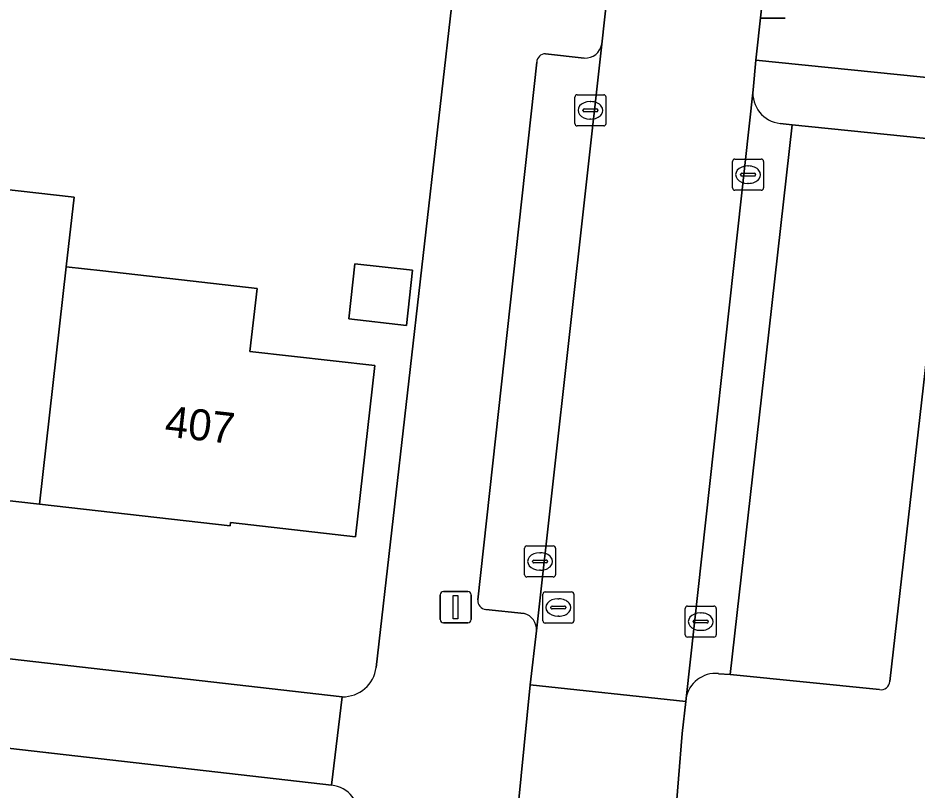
# Model space of a CAD drawing. Extents: x 161928 to 163071, y 386474 to 387428.
# Drawn here: x 162060.84 to 162089.79, y 386835.74 to 386860.59 of the extents above; entities that cross this region are included whole.
import ezdxf

# ---------------------------------------------------------------- set-up
doc = ezdxf.new("R2010")
doc.units = 0
for name, color, linetype in [('IMGEO_Erf', 7, 'Continuous'), ('IMGEO_Groenvoorziening', 7, 'Continuous'), ('IMGEO_Kolk', 7, 'Continuous'), ('IMGEO_Lichtmast', 7, 'Continuous'), ('IMGEO_Pand', 7, 'Continuous'), ('IMGEO_Pand_nummerreeks', 7, 'Continuous'), ('IMGEO_Parkeervlak_open', 7, 'Continuous'), ('IMGEO_Rijbaan_lokaal_open', 7, 'Continuous'), ('IMGEO_Rioolput', 7, 'Continuous'), ('IMGEO_Voetpad_open', 7, 'Continuous')]:
    doc.layers.add(name, color=color, linetype=linetype)

msp = doc.modelspace()

# ---------------------------------------------------------------- linework, layer by layer
at = {"layer": 'IMGEO_Erf'}
for points in [[(162074.116, 386863.024), (162072.637, 386863.4), (162068.418, 386863.866), (162068.094, 386861.02), (162063.113, 386861.587), (162058.73, 386862.086), (162059.054, 386864.932), (162056.402, 386865.226), (162056.092, 386862.406), (162051.096, 386862.955), (162046.702, 386863.437), (162047.012, 386866.257), (162044.442, 386866.531), (162044.134, 386863.731), (162039.159, 386864.277), (162034.781, 386864.758), (162035.089, 386867.558), (162033.572, 386867.709), (162033.74, 386869.218), (162032.12, 386869.403), (162029.159, 386843.54), (162030.856, 386843.347), (162071.281, 386838.739)], [(162072.375, 386839.683), (162074.895, 386861.796)], [(162056.654, 386855.501), (162062.645, 386854.825), (162062.391, 386852.578), (162063.57, 386852.445), (162068.538, 386851.884), (162068.31, 386849.858), (162072.335, 386849.404), (162071.712, 386843.889), (162067.687, 386844.343), (162067.675, 386844.243), (162061.528, 386844.937), (162055.532, 386845.614)]]:
    msp.add_lwpolyline(points, dxfattribs=at)
msp.add_lwpolyline([(162073.547, 386852.468), (162073.347, 386850.691), (162071.489, 386850.9), (162071.689, 386852.677)], close=True, dxfattribs=at)
msp.add_arc((162071.309, 386839.813), 1.074, 268.5203, 353.0607, dxfattribs=at)
at = {"layer": 'IMGEO_Groenvoorziening'}
for points in [[(162093.197, 386873.401), (162086.247, 386874.125), (162084.603, 386859.23), (162091.479, 386858.53)], [(162070.939, 386835.89), (162034.487, 386840.058)]]:
    msp.add_lwpolyline(points, dxfattribs=at)
msp.add_arc((162070.828, 386834.889), 1.007, 355.7298, 83.6505, dxfattribs=at)
at = {"layer": 'IMGEO_Kolk'}
for p, q in [((162078.775, 386857.19), (162078.775, 386858.042)), ((162078.85, 386858.116), (162079.702, 386858.116)), ((162079.263, 386857.896), (162079.288, 386857.896)), ((162079.776, 386858.042), (162079.776, 386857.19)), ((162079.034, 386857.61), (162079.034, 386857.622)), ((162079.472, 386857.573), (162079.074, 386857.573)), ((162079.077, 386857.659), (162079.475, 386857.659)), ((162079.518, 386857.622), (162079.518, 386857.61)), ((162079.286, 386857.336), (162079.261, 386857.336)), ((162079.702, 386857.116), (162078.85, 386857.116)), ((162083.852, 386855.119), (162083.852, 386855.971)), ((162083.927, 386856.045), (162084.779, 386856.045)), ((162084.853, 386855.971), (162084.853, 386855.119)), ((162084.111, 386855.539), (162084.111, 386855.551)), ((162084.154, 386855.588), (162084.552, 386855.588)), ((162084.34, 386855.825), (162084.365, 386855.825)), ((162084.595, 386855.551), (162084.595, 386855.539)), ((162084.549, 386855.502), (162084.151, 386855.502)), ((162084.363, 386855.265), (162084.338, 386855.265)), ((162084.779, 386855.045), (162083.927, 386855.045)), ((162077.153, 386842.668), (162077.153, 386843.52)), ((162077.228, 386843.594), (162078.08, 386843.594)), ((162078.154, 386843.52), (162078.154, 386842.668)), ((162077.412, 386843.088), (162077.412, 386843.1)), ((162077.455, 386843.137), (162077.853, 386843.137)), ((162077.641, 386843.374), (162077.666, 386843.374)), ((162077.896, 386843.1), (162077.896, 386843.088)), ((162077.85, 386843.051), (162077.452, 386843.051)), ((162077.664, 386842.814), (162077.639, 386842.814)), ((162078.08, 386842.594), (162077.228, 386842.594)), ((162082.402, 386841.657), (162083.254, 386841.657)), ((162082.327, 386840.731), (162082.327, 386841.583)), ((162082.815, 386841.437), (162082.84, 386841.437)), ((162083.328, 386841.583), (162083.328, 386840.731)), ((162082.586, 386841.151), (162082.586, 386841.163)), ((162083.024, 386841.114), (162082.626, 386841.114)), ((162082.629, 386841.2), (162083.027, 386841.2)), ((162083.07, 386841.163), (162083.07, 386841.151)), ((162082.838, 386840.877), (162082.813, 386840.877)), ((162083.254, 386840.657), (162082.402, 386840.657))]:
    msp.add_line(p, q, dxfattribs=at)
for points in [[(162078.775, 386857.19), (162078.775, 386858.042)], [(162078.85, 386858.116), (162079.702, 386858.116)], [(162079.776, 386858.042), (162079.776, 386857.19)], [(162079.702, 386857.116), (162078.85, 386857.116)], [(162083.852, 386855.119), (162083.852, 386855.971)], [(162083.927, 386856.045), (162084.779, 386856.045)], [(162084.853, 386855.971), (162084.853, 386855.119)], [(162084.779, 386855.045), (162083.927, 386855.045)], [(162077.153, 386842.668), (162077.153, 386843.52)], [(162077.228, 386843.594), (162078.08, 386843.594)], [(162078.154, 386843.52), (162078.154, 386842.668)], [(162078.08, 386842.594), (162077.228, 386842.594)], [(162082.402, 386841.657), (162083.254, 386841.657)], [(162082.327, 386840.731), (162082.327, 386841.583)], [(162083.328, 386841.583), (162083.328, 386840.731)], [(162083.254, 386840.657), (162082.402, 386840.657)]]:
    msp.add_lwpolyline(points, dxfattribs=at)
for centre, radius, start, end in [((162078.852, 386858.04), 0.0765, 91.552, 178.448), ((162078.852, 386858.04), 0.0765, 91.552, 178.448), ((162079.7, 386858.04), 0.0765, 1.552, 88.448), ((162079.7, 386858.04), 0.0765, 1.552, 88.448), ((162079.074, 386857.619), 0.0403, 85.8775, 175.7526), ((162079.071, 386857.609), 0.0366, 178.938, 274.7102), ((162079.475, 386857.616), 0.043, 264.8664, 352.4533), ((162079.479, 386857.621), 0.0386, 1.7309, 96.639), ((162078.852, 386857.192), 0.0765, 181.552, 268.448), ((162078.852, 386857.192), 0.0765, 181.552, 268.448), ((162079.7, 386857.192), 0.0765, 271.552, 358.448), ((162079.7, 386857.192), 0.0765, 271.552, 358.448), ((162083.929, 386855.969), 0.0765, 91.552, 178.448), ((162083.929, 386855.969), 0.0765, 91.552, 178.448), ((162084.777, 386855.969), 0.0765, 1.552, 88.448), ((162084.777, 386855.969), 0.0765, 1.552, 88.448), ((162084.151, 386855.548), 0.0403, 85.8775, 175.7526), ((162084.556, 386855.55), 0.0386, 1.7309, 96.639), ((162084.148, 386855.538), 0.0366, 178.938, 274.7102), ((162084.552, 386855.545), 0.043, 264.8664, 352.4533), ((162083.929, 386855.121), 0.0765, 181.552, 268.448), ((162083.929, 386855.121), 0.0765, 181.552, 268.448), ((162084.777, 386855.121), 0.0765, 271.552, 358.448), ((162084.777, 386855.121), 0.0765, 271.552, 358.448), ((162077.23, 386843.518), 0.0765, 91.552, 178.448), ((162077.23, 386843.518), 0.0765, 91.552, 178.448), ((162078.078, 386843.518), 0.0765, 1.552, 88.448), ((162078.078, 386843.518), 0.0765, 1.552, 88.448), ((162077.452, 386843.097), 0.0403, 85.8775, 175.7526), ((162077.857, 386843.099), 0.0386, 1.7309, 96.639), ((162077.449, 386843.087), 0.0366, 178.938, 274.7102), ((162077.853, 386843.094), 0.043, 264.8664, 352.4533), ((162077.23, 386842.67), 0.0765, 181.552, 268.448), ((162077.23, 386842.67), 0.0765, 181.552, 268.448), ((162078.078, 386842.67), 0.0765, 271.552, 358.448), ((162078.078, 386842.67), 0.0765, 271.552, 358.448), ((162082.404, 386841.581), 0.0765, 91.552, 178.448), ((162082.404, 386841.581), 0.0765, 91.552, 178.448), ((162083.252, 386841.581), 0.0765, 1.552, 88.448), ((162083.252, 386841.581), 0.0765, 1.552, 88.448), ((162082.626, 386841.16), 0.0403, 85.8775, 175.7526), ((162082.623, 386841.15), 0.0366, 178.938, 274.7102), ((162083.027, 386841.157), 0.043, 264.8664, 352.4533), ((162083.031, 386841.162), 0.0386, 1.7309, 96.639), ((162082.404, 386840.733), 0.0765, 181.552, 268.448), ((162082.404, 386840.733), 0.0765, 181.552, 268.448), ((162083.252, 386840.733), 0.0765, 271.552, 358.448), ((162083.252, 386840.733), 0.0765, 271.552, 358.448)]:
    msp.add_arc(centre, radius, start, end, dxfattribs=at)
for centre, major_axis, ratio, start_param, end_param in [((162079.262, 386857.616), (-0.387, 0.002), 0.722429, 4.712389, 7.853982), ((162079.287, 386857.616), (-0.39, 0.002), 0.717154, 1.570796, 4.712389), ((162084.339, 386855.545), (-0.387, 0.002), 0.722429, 4.712389, 7.853982), ((162084.364, 386855.545), (-0.39, 0.002), 0.717154, 1.570796, 4.712389), ((162077.64, 386843.094), (-0.387, 0.002), 0.722429, 4.712389, 7.853982), ((162077.665, 386843.094), (-0.39, 0.002), 0.717154, 1.570796, 4.712389), ((162082.814, 386841.157), (-0.387, 0.002), 0.722429, 4.712389, 7.853982), ((162082.839, 386841.157), (-0.39, 0.002), 0.717154, 1.570796, 4.712389)]:
    msp.add_ellipse(centre, major_axis=major_axis, ratio=ratio, start_param=start_param, end_param=end_param, dxfattribs=at)
at = {"layer": 'IMGEO_Lichtmast'}
for p, q in [((162085.548, 386860.588), (162084.758, 386860.588)), ((162084.758, 386860.588), (162085.548, 386860.588)), ((162074.439, 386841.222), (162074.439, 386842.022)), ((162074.439, 386842.022), (162074.439, 386841.222)), ((162074.539, 386842.122), (162075.329, 386842.122)), ((162075.329, 386842.122), (162074.539, 386842.122)), ((162075.429, 386842.022), (162075.429, 386841.222)), ((162075.429, 386841.222), (162075.429, 386842.022)), ((162075.329, 386841.122), (162074.539, 386841.122)), ((162074.539, 386841.122), (162075.329, 386841.122))]:
    msp.add_line(p, q, dxfattribs=at)
msp.add_lwpolyline([(162074.859, 386841.997), (162075.009, 386841.997), (162075.009, 386841.247), (162074.859, 386841.247), (162074.859, 386841.997)], dxfattribs=at)
for centre, start, end in [((162074.539, 386842.022), 90, 180), ((162074.539, 386842.022), 90, 180), ((162075.329, 386842.022), 0, 90), ((162075.329, 386842.022), 360, 90), ((162074.539, 386841.222), 180, 270), ((162074.539, 386841.222), 180, 270), ((162075.329, 386841.222), 270, 0), ((162075.329, 386841.222), 270, 0)]:
    msp.add_arc(centre, 0.1, start, end, dxfattribs=at)
at = {"layer": 'IMGEO_Pand'}
for points in [[(162056.394, 386853.255), (162055.532, 386845.614), (162061.528, 386844.937), (162062.391, 386852.578), (162062.645, 386854.825), (162056.654, 386855.501)], [(162073.547, 386852.468), (162071.689, 386852.677), (162071.489, 386850.9), (162073.347, 386850.691)], [(162061.528, 386844.937), (162067.675, 386844.243), (162067.687, 386844.343), (162071.712, 386843.889), (162072.335, 386849.404), (162068.31, 386849.858), (162068.538, 386851.884), (162063.57, 386852.445), (162062.391, 386852.578)]]:
    msp.add_lwpolyline(points, close=True, dxfattribs=at)
at = {"layer": 'IMGEO_Parkeervlak_open'}
for points in [[(162077.54, 386840.863), (162079.639, 386859.749)], [(162079.075, 386859.299), (162077.824, 386859.436)], [(162077.545, 386859.169), (162075.645, 386841.854)], [(162085.772, 386857.147), (162084.931, 386849.71), (162083.771, 386839.458), (162088.588, 386838.969)], [(162090.621, 386856.66), (162085.772, 386857.147)], [(162088.914, 386839.231), (162090.861, 386856.323)], [(162075.903, 386841.543), (162077.143, 386841.421)]]:
    msp.add_lwpolyline(points, dxfattribs=at)
for centre, radius, start, end in [((162079.114, 386859.829), 0.531, 265.8112, 351.3596), ((162077.825, 386859.156), 0.28, 90.2182, 177.2637), ((162075.95, 386841.845), 0.306, 178.2835, 261.0735), ((162076.996, 386840.896), 0.545, 356.5193, 74.3421), ((162088.628, 386839.253), 0.287, 261.9889, 355.5875)]:
    msp.add_arc(centre, radius, start, end, dxfattribs=at)
at = {"layer": 'IMGEO_Rijbaan_lokaal_open'}
for points in [[(162079.983, 386862.893), (162079.639, 386859.749), (162077.54, 386840.863), (162077.331, 386839.125), (162082.343, 386838.587), (162082.353, 386838.678), (162084.512, 386858.277), (162084.603, 386859.23), (162086.247, 386874.125)], [(162084.512, 386858.277), (162082.353, 386838.678)], [(162083.405, 386839.482), (162083.771, 386839.458), (162084.931, 386849.71), (162085.772, 386857.147)], [(162085.772, 386857.147), (162085.386, 386857.195)], [(162081.998, 386834.634), (162082.233, 386837.559), (162082.343, 386838.587), (162077.331, 386839.125), (162076.943, 386835.222), (162076.652, 386832.25)]]:
    msp.add_lwpolyline(points, dxfattribs=at)
for centre, radius, start, end in [((162085.492, 386858.175), 0.986, 174.0619, 263.7981), ((162083.302, 386838.527), 0.961, 83.8451, 170.9332)]:
    msp.add_arc(centre, radius, start, end, dxfattribs=at)
at = {"layer": 'IMGEO_Rioolput'}
for p, q in [((162077.741, 386841.186), (162077.741, 386842.038)), ((162077.816, 386842.112), (162078.668, 386842.112)), ((162078.742, 386842.038), (162078.742, 386841.186)), ((162078.043, 386841.655), (162078.441, 386841.655)), ((162078.229, 386841.892), (162078.254, 386841.892)), ((162078, 386841.606), (162078, 386841.618)), ((162078.438, 386841.569), (162078.04, 386841.569)), ((162078.484, 386841.618), (162078.484, 386841.606)), ((162078.668, 386841.112), (162077.816, 386841.112)), ((162078.252, 386841.332), (162078.227, 386841.332))]:
    msp.add_line(p, q, dxfattribs=at)
for points in [[(162077.741, 386841.186), (162077.741, 386842.038)], [(162077.816, 386842.112), (162078.668, 386842.112)], [(162078.742, 386842.038), (162078.742, 386841.186)], [(162078.668, 386841.112), (162077.816, 386841.112)]]:
    msp.add_lwpolyline(points, dxfattribs=at)
for centre, radius, start, end in [((162077.818, 386842.036), 0.0765, 91.552, 178.448), ((162077.818, 386842.036), 0.0765, 91.552, 178.448), ((162078.666, 386842.036), 0.0765, 1.552, 88.448), ((162078.666, 386842.036), 0.0765, 1.552, 88.448), ((162078.04, 386841.615), 0.0403, 85.8775, 175.7526), ((162078.445, 386841.617), 0.0386, 1.7309, 96.639), ((162078.037, 386841.605), 0.0366, 178.938, 274.7102), ((162078.441, 386841.612), 0.043, 264.8664, 352.4533), ((162077.818, 386841.188), 0.0765, 181.552, 268.448), ((162077.818, 386841.188), 0.0765, 181.552, 268.448), ((162078.666, 386841.188), 0.0765, 271.552, 358.448), ((162078.666, 386841.188), 0.0765, 271.552, 358.448)]:
    msp.add_arc(centre, radius, start, end, dxfattribs=at)
for centre, major_axis, ratio, start_param, end_param in [((162078.228, 386841.612), (-0.387, 0.002), 0.722429, 4.712389, 7.853982), ((162078.253, 386841.612), (-0.39, 0.002), 0.717154, 1.570796, 4.712389)]:
    msp.add_ellipse(centre, major_axis=major_axis, ratio=ratio, start_param=start_param, end_param=end_param, dxfattribs=at)
at = {"layer": 'IMGEO_Voetpad_open'}
for points in [[(162079.639, 386859.749), (162079.983, 386862.893), (162080.511, 386867.872), (162080.519, 386868.055)], [(162074.895, 386861.796), (162072.375, 386839.683)], [(162077.824, 386859.436), (162079.075, 386859.299)], [(162075.645, 386841.854), (162077.545, 386859.169)], [(162091.479, 386858.53), (162084.603, 386859.23), (162084.512, 386858.277)], [(162085.386, 386857.195), (162085.772, 386857.147), (162090.621, 386856.66)], [(162090.861, 386856.323), (162088.914, 386839.231)], [(162034.487, 386840.058), (162070.939, 386835.89), (162071.281, 386838.739), (162030.856, 386843.347)], [(162077.143, 386841.421), (162075.903, 386841.543)], [(162074.996, 386835.46), (162076.943, 386835.222), (162077.331, 386839.125), (162077.54, 386840.863)], [(162088.588, 386838.969), (162083.771, 386839.458), (162083.405, 386839.482)], [(162071.281, 386838.739), (162070.939, 386835.89)], [(162082.353, 386838.678), (162082.343, 386838.587), (162082.233, 386837.559), (162081.998, 386834.634), (162088.742, 386833.875)]]:
    msp.add_lwpolyline(points, dxfattribs=at)
for centre, radius, start, end in [((162079.114, 386859.829), 0.531, 265.8112, 351.3596), ((162077.825, 386859.156), 0.28, 90.2182, 177.2637), ((162085.492, 386858.175), 0.986, 174.0619, 263.7981), ((162075.95, 386841.845), 0.306, 178.2835, 261.0735), ((162076.996, 386840.896), 0.545, 356.5193, 74.3421), ((162071.309, 386839.813), 1.074, 268.5203, 353.0607), ((162083.302, 386838.527), 0.961, 83.8451, 170.9332), ((162088.628, 386839.253), 0.287, 261.9889, 355.5875), ((162070.828, 386834.889), 1.007, 355.7298, 83.6505)]:
    msp.add_arc(centre, radius, start, end, dxfattribs=at)

# ---------------------------------------------------------------- texts
at = {"layer": 'IMGEO_Pand_nummerreeks'}
msp.add_text('407', height=1, rotation=353.5645, dxfattribs=at).set_placement((162065.538, 386847.121))

doc.saveas('drawing.dxf')
